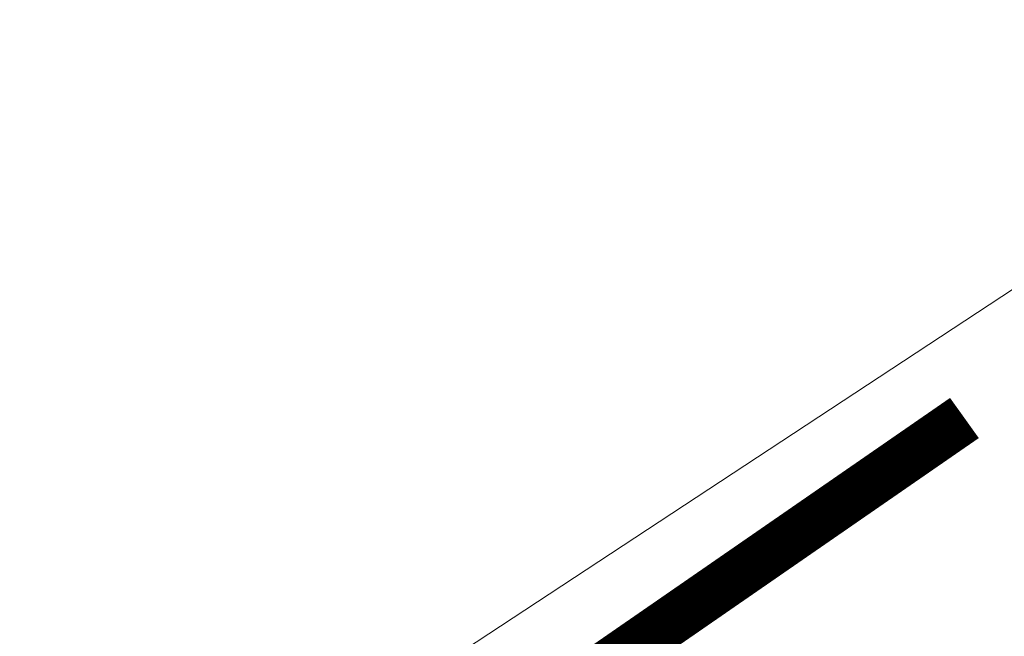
# Model space of a CAD drawing. Header units: metres. Extents: x 163628 to 167855, y 402678 to 405435.
# Tile 541 of 656: x 167401.84 to 167403.83, y 404863.12 to 404864.37. Entities that reach past the tile are written whole.
import ezdxf

# ---------------------------------------------------------------- set-up
doc = ezdxf.new("R2010")
doc.units = ezdxf.units.M
doc.linetypes.add('X-CA190022.004-UO-DWM_Snelfietsroute$0$1-2', pattern=[3, 0, -2, 1])
for name, color, linetype, lineweight in [('X-CA190022.004-UO-BGT_Ondergrond$0$GE_316_WGDFietspad_Vlak_GEM', 253, 'Continuous', 9), ('X-CA190022.004-UO-BGT_Ondergrond$0$GE_367_OWGBerm_groenvoorziening_grasenk_GEM', 253, 'Continuous', 9), ('X-CA190022.004-UO-BGT_Ondergrond$0$GE_479_BTDGroenvoorziening_grasenkruida_GEM', 253, 'Continuous', 9), ('X-CA190022.004-UO-DWM_Snelfietsroute$0$N-WE-GW-BERM-G', 125, 'Continuous', 25), ('X-CA190022.004-UO-DWM_Snelfietsroute$0$N-WE-VW-MARKERING_LANGS_STREEP_12-G', 7, 'X-CA190022.004-UO-DWM_Snelfietsroute$0$1-2', 35), ('X-CA190022.004-UO-DWM_Snelfietsroute$0$N-WE-VW-MARKERING_LANGS_STREEP_DOORGETROKKEN_010-G', 125, 'Continuous', 25), ('X-CA190022.004-UO-KAD_Percelen$0$B-WE-KG-GRENS_PERCEEL-GV', 150, 'Continuous', 9)]:
    doc.layers.add(name, color=color, linetype=linetype, lineweight=lineweight)

msp = doc.modelspace()

# ---------------------------------------------------------------- linework, layer by layer
at = {"layer": 'X-CA190022.004-UO-BGT_Ondergrond$0$GE_316_WGDFietspad_Vlak_GEM', "extrusion": (0, 0, -1)}
msp.add_arc((-167500.0659, 404673.161), 215.6742, 61.767172, 64.907621, dxfattribs=at)
at = {"layer": 'X-CA190022.004-UO-BGT_Ondergrond$0$GE_316_WGDFietspad_Vlak_GEM'}
msp.add_arc((167498.5027, 404677.7318), 207.4762, 115.371237, 118.216513, dxfattribs=at)
at = {"layer": 'X-CA190022.004-UO-BGT_Ondergrond$0$GE_367_OWGBerm_groenvoorziening_grasenk_GEM', "extrusion": (0, 0, -1)}
msp.add_arc((-167498.5027, 404677.7318), 207.4762, 61.783487, 64.628763, dxfattribs=at)
at = {"layer": 'X-CA190022.004-UO-BGT_Ondergrond$0$GE_479_BTDGroenvoorziening_grasenkruida_GEM'}
msp.add_arc((167500.0659, 404673.161), 215.6742, 115.092379, 118.232828, dxfattribs=at)
at = {"layer": 'X-CA190022.004-UO-DWM_Snelfietsroute$0$N-WE-GW-BERM-G', "flags": 128}
msp.add_lwpolyline([(167397.5135, 404855.3677, 0.035036), (167409.5035, 404863.4989), (167411.6175, 404865.1599)], format="xyb", dxfattribs=at)
at = {"layer": 'X-CA190022.004-UO-DWM_Snelfietsroute$0$N-WE-VW-MARKERING_LANGS_STREEP_12-G', "linetype": 'X-CA190022.004-UO-DWM_Snelfietsroute$0$1-2', "const_width": 0.1, "flags": 128}
msp.add_lwpolyline([(167321.0534, 404815.0695, 0.001527), (167328.8316, 404819.5522), (167395.7566, 404858.3948, 0.023806), (167403.7512, 404863.5585, 0.023806)], format="xyb", dxfattribs=at)
at = {"layer": 'X-CA190022.004-UO-DWM_Snelfietsroute$0$N-WE-VW-MARKERING_LANGS_STREEP_DOORGETROKKEN_010-G', "const_width": 0.1, "flags": 128}
msp.add_lwpolyline([(167394.828, 404859.9949, 0.023806), (167402.6747, 404865.063, 0.023806)], format="xyb", dxfattribs=at)
at = {"layer": 'X-CA190022.004-UO-KAD_Percelen$0$B-WE-KG-GRENS_PERCEEL-GV', "flags": 128}
for points in [[(167511.504, 404935.8805), (167496.16, 404925.178), (167486.582, 404918.497), (167454.68, 404896.207), (167443.858, 404889.362), (167434.758, 404883.606), (167431.634, 404881.63), (167426.533, 404878.405), (167423.954, 404876.773), (167419.395, 404873.889), (167413.139, 404869.932), (167404.654, 404864.349), (167388.083, 404853.445), (167351.109, 404832.026)], [(167351.109, 404832.026), (167388.083, 404853.445), (167404.654, 404864.349), (167413.139, 404869.932), (167419.395, 404873.889), (167419.331, 404879.921), (167404.164, 404870.058), (167382.833, 404856.187), (167374.007, 404851.05), (167366.213, 404846.514)]]:
    msp.add_lwpolyline(points, dxfattribs=at)

doc.saveas('drawing.dxf')
